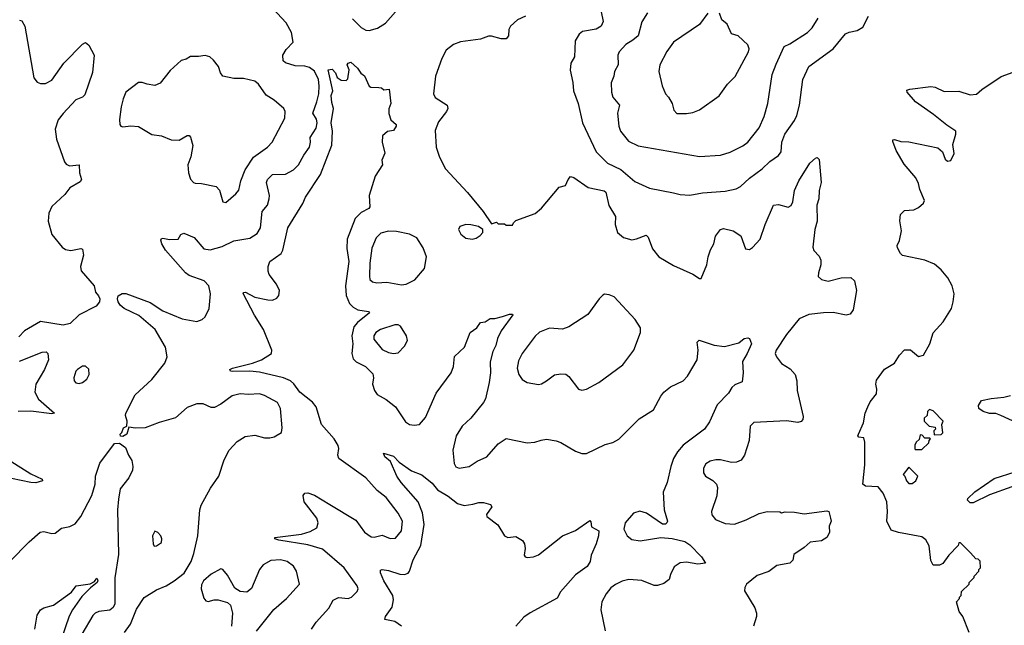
# Model space of a CAD drawing. Extents: x 1550320 to 1685906, y 509093 to 640511.
# Tile 291 of 532: x 1646766 to 1652877, y 543440 to 547195. Entities that reach past the tile are written whole.
import ezdxf

# ---------------------------------------------------------------- set-up
doc = ezdxf.new("R2010")
doc.units = 0

msp = doc.modelspace()

# ---------------------------------------------------------------- linework, layer by layer
at = {"layer": '0CON20XD'}
for points in [[(1647947.1, 545767.1), (1648022.1, 545787.9), (1648095, 545824.2), (1648195, 545840), (1648239.7, 545870.3), (1648260, 545905), (1648271.5, 546005), (1648303.3, 546045), (1648313.6, 546085), (1648316.2, 546105), (1648298.5, 546185), (1648304.4, 546205), (1648335, 546234.5), (1648415, 546236.9), (1648465.9, 546264.1), (1648496.7, 546295), (1648528.5, 546355), (1648564.7, 546405.3), (1648571.1, 546435), (1648568.8, 546465), (1648605, 546522.9), (1648612.7, 546555), (1648608.8, 546578.8), (1648586.2, 546616.2), (1648611.1, 546685), (1648621.7, 546735), (1648625.2, 546785), (1648619.6, 546825), (1648595.1, 546875.1), (1648565, 546898.8), (1648535, 546907.9), (1648475, 546910), (1648415, 546927.9), (1648401.1, 546941.1), (1648398.2, 546975), (1648418.7, 547011.3), (1648462.2, 547055), (1648453.8, 547115), (1648419.2, 547175), (1648336.6, 547265)], [(1646765, 547193.3), (1646778.8, 547188.8), (1646797.5, 547155), (1646854.4, 546835), (1646875, 546808), (1646895, 546800), (1646925, 546800), (1646965, 546820), (1647038.6, 546925), (1647155, 547043.3), (1647175, 547053.3), (1647195, 547037.5), (1647227.9, 546975), (1647217.5, 546867.5), (1647170, 546730), (1647155.6, 546714.4), (1647115, 546699.2), (1647035, 546613.1), (1647004.4, 546575), (1646985.9, 546515.9), (1646994.3, 546455), (1647044.3, 546314.3), (1647055, 546300), (1647075, 546288.8), (1647135.8, 546295.8), (1647137.1, 546245), (1647150, 546205), (1647140.3, 546189.7), (1647077.8, 546152.2), (1647045, 546111.9), (1646965, 546036), (1646945.7, 545995), (1646941.4, 545945), (1646965, 545863.8), (1647028.8, 545785), (1647050.3, 545770.3), (1647083, 545763), (1647145, 545776), (1647155, 545772.5), (1647162.5, 545735), (1647142.9, 545665), (1647147.9, 545637.9), (1647228.8, 545545), (1647236.7, 545505), (1647255, 545483.3), (1647264, 545465), (1647262, 545445), (1647241.2, 545418.8), (1647133.8, 545365), (1647078.9, 545311.1), (1647035, 545301.4), (1646895, 545324.4), (1646795, 545265.5), (1646760.7, 545229.3)], [(1648830.5, 547200.5), (1648885, 547147.8), (1648915, 547130.5), (1648935, 547127.8), (1648987.4, 547142.6), (1649035.8, 547174.2), (1649098.2, 547245)], [(1649905, 547216.7), (1649855, 547193.8), (1649811.2, 547155), (1649802.5, 547135), (1649800, 547095), (1649785, 547077.5), (1649755, 547075.6), (1649695, 547092.9), (1649675, 547092.3), (1649625, 547074.1), (1649502.1, 547057.9), (1649458.9, 547041.1), (1649413.7, 547006.3), (1649385.5, 546955), (1649345.7, 546845), (1649334.4, 546735), (1649345, 546712), (1649420, 546665), (1649423.1, 546645), (1649415, 546626.2), (1649365, 546562), (1649345, 546507.5), (1649350.8, 546405), (1649372.4, 546342.4), (1649409.4, 546269.4), (1649545, 546124), (1649642.5, 546005), (1649695, 545930), (1649725, 545940), (1649735, 545930), (1649775, 545930), (1649785, 545920), (1649825, 545920), (1649830, 545935), (1649845, 545950), (1649965.7, 545994.3), (1650004.2, 546025.8), (1650115, 546157.5), (1650153, 546167), (1650170, 546205), (1650185, 546222.5), (1650205, 546216.2), (1650294.4, 546154.4), (1650394.2, 546134.2), (1650405, 546126.7), (1650422.4, 546042.4), (1650463.8, 545975), (1650462, 545925), (1650475.7, 545875.7), (1650514.4, 545844.4), (1650565, 545830.8), (1650595, 545835.7), (1650655, 545860), (1650666.8, 545846.8), (1650694.3, 545775), (1650733.8, 545725), (1650825, 545670), (1650945, 545616.7), (1650985, 545590), (1650995, 545590), (1651031.4, 545675), (1651038.8, 545725), (1651052.7, 545767.3), (1651074.5, 545805), (1651085, 545853.3), (1651115, 545893.8), (1651135, 545900), (1651195, 545886.2), (1651242.5, 545855), (1651270, 545775), (1651295, 545770), (1651315, 545782.5), (1651361.2, 545835), (1651392.5, 545925), (1651444.4, 546045.6), (1651475, 546050), (1651535, 546032.5), (1651555, 546042.5), (1651564, 546065), (1651574.4, 546135), (1651601.5, 546195), (1651671.2, 546305), (1651705, 546336.7), (1651715, 546340), (1651728.3, 546328.3), (1651740, 546185), (1651728.6, 546135), (1651726.5, 546085), (1651714.1, 546045.9), (1651715.4, 545945.4), (1651702.3, 545895), (1651689.2, 545785), (1651695, 545764.3), (1651728.9, 545728.9), (1651738.5, 545705), (1651738.9, 545675), (1651723.1, 545625), (1651722.9, 545602.9), (1651742.5, 545585), (1651785, 545573.1), (1651865, 545594.4), (1651925, 545596), (1651948, 545575), (1651960.9, 545515), (1651939.2, 545395), (1651921.2, 545368.8), (1651895, 545362.9), (1651815, 545378.9), (1651755, 545377.7), (1651665, 545366.7), (1651605, 545340.6), (1651526.4, 545243.6), (1651460.6, 545145), (1651455.6, 545125), (1651462.5, 545105), (1651493.4, 545063.4), (1651549.1, 545029.1), (1651580, 544995), (1651590, 544955), (1651591.5, 544895), (1651628.6, 544735), (1651626, 544715), (1651616.7, 544703.3), (1651595, 544698.1), (1651525, 544706.7), (1651323.2, 544696.8), (1651300, 544675), (1651293.1, 544585), (1651264.3, 544495), (1651245, 544464), (1651215, 544450.8), (1651185, 544448.6), (1651115, 544466.4), (1651086.3, 544466.3), (1651052.3, 544457.7), (1651025, 544440.6), (1651010, 544415), (1651009.4, 544385), (1651022, 544365), (1651067.9, 544337.9), (1651091.2, 544315), (1651098, 544295), (1651092, 544242), (1651060, 544145), (1651061.1, 544125), (1651085, 544095.6), (1651145, 544070.6), (1651202.7, 544067.3), (1651275.6, 544094.4), (1651355, 544133.8), (1651405, 544146.2), (1651485, 544142.5), (1651495, 544137.5), (1651517, 544143), (1651575, 544141.2), (1651635, 544131.2), (1651775, 544150), (1651787.5, 544145), (1651798.8, 544105), (1651803.3, 544085), (1651791.2, 544055), (1651793.3, 544015), (1651776.7, 543985), (1651743.6, 543963.6), (1651672.5, 543955), (1651635, 543921.2), (1651571.7, 543878.3), (1651565, 543842.5), (1651545.7, 543824.3), (1651465, 543810), (1651415, 543774), (1651342.4, 543747.6), (1651276.7, 543695), (1651266.2, 543675), (1651265, 543652.5), (1651328.3, 543548.3), (1651339.2, 543515), (1651339.2, 543495), (1651321.4, 543435)], [(1650374.2, 547245), (1650387.5, 547185), (1650375, 547156), (1650345, 547135.6), (1650258.9, 547121.1), (1650238.6, 547105), (1650214.2, 547064.2), (1650209.2, 546965), (1650185.8, 546925), (1650183, 546883), (1650200, 546805), (1650204.2, 546755), (1650232.2, 546675), (1650260, 546555), (1650344.5, 546375), (1650414.8, 546304.8), (1650496.4, 546266.4), (1650585, 546191.9), (1650675, 546150.8), (1650825, 546121.1), (1650865, 546111.9), (1650925, 546108.1), (1651005, 546122.2), (1651145, 546131.5), (1651212.8, 546147.2), (1651239.8, 546160.2), (1651295, 546211.9), (1651375, 546269.4), (1651421.9, 546315), (1651475, 546353.1), (1651491.5, 546375), (1651497.3, 546435), (1651514.7, 546485), (1651575, 546570.6), (1651589.3, 546600.7), (1651606.2, 546666.2), (1651626.4, 546825), (1651663.1, 546905), (1651814.6, 547015.4), (1651892, 547108), (1651915, 547118.5), (1651965, 547127.8), (1652000.2, 547149.8), (1652033.8, 547216.2)], [(1650662.2, 547237.8), (1650627.2, 547182.8), (1650605, 547096), (1650572.6, 547067.4), (1650529.1, 547040.9), (1650486, 546995), (1650478, 546975), (1650480, 546915), (1650458.6, 546875), (1650454.3, 546845), (1650436.8, 546803.2), (1650438.5, 546745), (1650446.7, 546715), (1650488.9, 546665), (1650477.3, 546615), (1650485.5, 546535), (1650494.4, 546505), (1650545, 546441.4), (1650605, 546413.3), (1650985, 546347.1)], [(1651036.2, 547235), (1650984.6, 547165.4), (1650824.2, 547055), (1650781.7, 546998.3), (1650738.8, 546915), (1650733, 546873), (1650754.2, 546784.2), (1650773.8, 546735), (1650793.3, 546715), (1650816.2, 546675), (1650826.7, 546635), (1650845, 546613.3)], [(1650845, 546613.3), (1650905, 546614.2), (1650945, 546619.2), (1650985, 546635.8), (1651107.6, 546722.4), (1651158.8, 546795), (1651206.6, 546843.4), (1651290.5, 546995), (1651293.5, 547015), (1651285, 547038.6), (1651225.8, 547095), (1651185, 547107.5), (1651156.6, 547166.6), (1651123.8, 547195), (1651110, 547235)], [(1650985, 546347.1), (1651115, 546354.4), (1651175, 546372.9), (1651255, 546412.5), (1651285, 546435.7), (1651355, 546524), (1651387.8, 546595), (1651410.6, 546675), (1651437.3, 546855), (1651460.3, 546919.7), (1651510.9, 547029.1), (1651546, 547045), (1651655, 547115.5), (1651685.5, 547145), (1651722.7, 547205)], [(1648045, 546061.2), (1648107.5, 546115), (1648125, 546138), (1648138.5, 546195), (1648166, 546265), (1648217.4, 546342.6), (1648304.4, 546405), (1648331.9, 546435), (1648410.6, 546585), (1648412.5, 546625), (1648404.3, 546644.3), (1648345.5, 546695.5), (1648295, 546728), (1648248.6, 546795), (1648225, 546814.3), (1648155, 546831.2), (1648095, 546830), (1648025.7, 546845.7), (1648011.2, 546865), (1647998.8, 546905), (1647968.8, 546945), (1647945, 546964), (1647916.4, 546973.6), (1647875, 546966), (1647825, 546966.2), (1647799.5, 546950.5), (1647768.8, 546941.2), (1647698.8, 546881.2), (1647637.6, 546802.4), (1647605, 546787.5), (1647555.9, 546795.9), (1647525, 546806.2), (1647502.5, 546805), (1647425, 546746), (1647407.5, 546705), (1647396.5, 546655), (1647384.3, 546575.7), (1647386.7, 546545), (1647394, 546534), (1647405, 546531.2), (1647455, 546538), (1647502.3, 546532.3), (1647585, 546483.3), (1647645, 546474), (1647705, 546450), (1647755, 546448.1), (1647805, 546478), (1647817.9, 546477.9), (1647826.4, 546466.4), (1647840, 546415), (1647828.1, 546345), (1647810, 546295), (1647813.3, 546245), (1647825, 546206.2), (1647844, 546185), (1647855, 546181.4), (1647895, 546180), (1647985, 546161.2), (1648005, 546137.5), (1648026.4, 546066.4), (1648045, 546061.2)], [(1648576, 543415), (1648605, 543460), (1648684.3, 543545.7), (1648711.2, 543595), (1648745, 543612), (1648805, 543606.2), (1648825, 543613.3), (1648860.7, 543649.3), (1648866.2, 543665), (1648861.2, 543685), (1648780.6, 543795), (1648645, 543912.4), (1648555, 543939.2), (1648375, 543967.5), (1648350, 543975), (1648350, 543985), (1648515, 544005.4), (1648568.5, 544021.5), (1648610.8, 544045), (1648618.9, 544075), (1648609.6, 544105), (1648531.9, 544205), (1648525.9, 544244.1), (1648535, 544260), (1648555, 544262), (1648595, 544247.1), (1648690.7, 544189.3), (1648852.6, 544092.6), (1648906.9, 544016.9), (1648948, 543988), (1648965, 543985.6), (1649015, 543998.1), (1649065, 543977.1), (1649099.1, 543980.9), (1649136, 544025), (1649140.8, 544085), (1649115.7, 544135), (1649041.4, 544231.4), (1648984.7, 544274.7), (1648914.3, 544355), (1648747.5, 544475), (1648740, 544495), (1648746.9, 544535), (1648741.9, 544555), (1648716.7, 544595), (1648640, 544685), (1648605.3, 544795.3), (1648582.4, 544822.4), (1648505.5, 544885), (1648467.3, 544937.3), (1648445.6, 544955), (1648404, 544974), (1648255, 545009.1), (1648194.1, 545015.9), (1648083.6, 545013.6), (1648073.3, 545015), (1648070, 545025), (1648086.7, 545035), (1648210, 545065), (1648266.7, 545085), (1648329.2, 545125), (1648330.6, 545145), (1648278.5, 545275), (1648223.6, 545363.6), (1648152.7, 545497.3), (1648156.1, 545503.9), (1648167.5, 545505), (1648225.5, 545475.5), (1648305, 545457.8), (1648335, 545456.7), (1648361.7, 545468.3), (1648374.2, 545485), (1648377.5, 545515), (1648358.9, 545555), (1648313.9, 545615), (1648307.1, 545635), (1648307.2, 545665), (1648319.1, 545695), (1648389.5, 545745), (1648398.9, 545765), (1648430.4, 545905), (1648524.2, 546055), (1648540, 546095), (1648631.8, 546235), (1648702.7, 546417.3), (1648706.4, 546505), (1648699.7, 546555), (1648712.9, 546645), (1648702.5, 546682.5), (1648700, 546725), (1648710, 546755), (1648680, 546885), (1648705, 546887.5), (1648726.7, 546865), (1648737, 546837), (1648761.2, 546821.2), (1648791.7, 546818.3), (1648801.7, 546828.3), (1648810, 546885), (1648797.5, 546915), (1648803.9, 546926.1), (1648821.7, 546931.7), (1648863.3, 546895), (1648883.6, 546863.6), (1648905, 546846.7), (1648934, 546784), (1648946.2, 546776.2), (1648993.9, 546773.9), (1649011.7, 546771.7), (1649025, 546760), (1649060, 546765), (1649070, 546675), (1649057, 546643), (1649057, 546613), (1649070, 546575), (1649102.5, 546545), (1649102.5, 546535), (1649085, 546507.5), (1649048.3, 546501.7), (1649017.5, 546475), (1649016.2, 546435), (1649033, 546367), (1649013.3, 546325), (1649016.7, 546295), (1648972.5, 546225), (1648935.6, 546105), (1648938.8, 546035), (1648933.3, 546025), (1648885, 545999.2), (1648848.2, 545961.8), (1648797.8, 545835), (1648795.3, 545775.3), (1648808, 545695), (1648788.2, 545545), (1648792.8, 545485), (1648813.8, 545435), (1648835, 545412.2), (1648865, 545395.5), (1648930, 545385), (1648937.5, 545377.5), (1648861.9, 545318.1), (1648839.1, 545290.9), (1648826.3, 545235), (1648834.4, 545185), (1648828.3, 545125), (1648835, 545091.1), (1648855, 545072.8), (1648912.2, 545045), (1648958.3, 544998.3), (1648962.3, 544975), (1648954.7, 544935), (1648968.3, 544895), (1648985, 544870.8), (1649040, 544840), (1649098.9, 544795), (1649160.6, 544700.6), (1649185, 544684.2), (1649215, 544680), (1649246.7, 544685), (1649285, 544728), (1649349.8, 544880.2), (1649444.2, 545005), (1649458, 545045), (1649465, 545107.5), (1649526.2, 545165), (1649561.2, 545255), (1649602.5, 545285), (1649625, 545317.5), (1649655, 545322.5), (1649685, 545342.5), (1649715, 545341.2), (1649763.6, 545353.6), (1649805, 545368.8), (1649825, 545370), (1649826.7, 545365), (1649753.8, 545265), (1649731.3, 545218.7), (1649721.4, 545175), (1649702, 545138), (1649686.4, 545073.6), (1649687.7, 545005), (1649679.5, 544945), (1649657.1, 544845), (1649645, 544821.2), (1649566, 544725), (1649512, 544675), (1649475.4, 544615), (1649454.6, 544525), (1649462.2, 544442.2), (1649473, 544423), (1649494.5, 544414.5), (1649555, 544423.5), (1649605, 544456.7), (1649666, 544484), (1649735, 544565.7), (1649785, 544598.6), (1649915, 544571.4), (1649964.2, 544575.8), (1650002, 544588), (1650035, 544593.8), (1650095, 544584.4), (1650125, 544573.3), (1650215, 544520), (1650255, 544506), (1650285, 544504), (1650399.2, 544560.8), (1650446.6, 544573.4), (1650485.4, 544594.6), (1650610.7, 544719.3), (1650699.2, 544775), (1650745, 544860.8), (1650765, 544884.4), (1650805, 544917.8), (1650884.6, 544955.4), (1650911.9, 544985), (1650971.9, 545085), (1650978.1, 545145), (1650970, 545195), (1650983, 545207), (1651076, 545176), (1651141.2, 545168.8), (1651228.8, 545191.2), (1651261.7, 545218.3), (1651285, 545222.5), (1651295, 545217.5), (1651308, 545185), (1651281.9, 545125), (1651251.4, 545075), (1651257.3, 545005), (1651250.7, 544949.3), (1651205, 544930.6), (1651185.6, 544915), (1651165, 544880), (1651095, 544806.9), (1651048, 544702), (1651016, 544655), (1650884.3, 544555.7), (1650848.2, 544515), (1650824.6, 544475), (1650806.9, 544425), (1650784.5, 544325.5), (1650760, 544265), (1650766, 544155), (1650786.2, 544085), (1650782.5, 544075), (1650775, 544067.5), (1650755, 544066.7), (1650655.4, 544135.4), (1650615, 544146.4), (1650575, 544134.3), (1650523.5, 544075), (1650515.6, 544035), (1650535.8, 543995), (1650565, 543971.9), (1650616.3, 543963.7), (1650745, 543984), (1650815, 543978.8), (1650895, 543958.9), (1650925, 543938.9), (1650998.1, 543865), (1651022.5, 543825), (1650975, 543819.4), (1650905, 543831.2), (1650865, 543826.2), (1650828.1, 543801.9), (1650804.4, 543755), (1650797, 543723), (1650765, 543699.4), (1650725, 543686.7), (1650705, 543686.7), (1650627.7, 543717.7), (1650546.6, 543723.4), (1650505, 543712.7), (1650465, 543693.5), (1650435, 543671.4), (1650405.4, 543634.6), (1650379.4, 543585), (1650372.5, 543535), (1650399.1, 543405)], [(1652257.5, 545147.5), (1652295, 545148.8), (1652345, 545106.7), (1652376.7, 545115), (1652414.2, 545185), (1652435, 545253.3), (1652498.8, 545321.2), (1652549.2, 545405), (1652560.6, 545445), (1652565.5, 545495), (1652553.8, 545545), (1652526.4, 545595), (1652486, 545645), (1652445, 545679.5), (1652385, 545704.3), (1652245, 545733.3), (1652232.5, 545745), (1652215, 545780), (1652213.3, 545795), (1652226.7, 545825), (1652238.8, 545885), (1652228.3, 545948.3), (1652232.3, 545987.7), (1652258.3, 546011.7), (1652315, 546016.2), (1652345, 546030), (1652375, 546057.5), (1652382.5, 546075), (1652352.3, 546142.3), (1652345, 546180), (1652328.8, 546215), (1652255, 546300), (1652206, 546385), (1652185, 546440), (1652185, 546450), (1652195, 546453.3), (1652235, 546440.8), (1652285, 546438), (1652465, 546401.2), (1652493.3, 546375), (1652510.5, 546330.5), (1652525, 546317.5), (1652545, 546322.5), (1652566, 546365), (1652558.3, 546421.7), (1652576.2, 546485), (1652576, 546505), (1652520.2, 546540.2), (1652437.4, 546607.4), (1652327.1, 546685), (1652274.2, 546745), (1652272.7, 546757.3), (1652290, 546765), (1652421.7, 546781.7), (1652447.3, 546777.3), (1652505, 546750), (1652595, 546752.9), (1652665, 546730), (1652705, 546733.3), (1652737.7, 546762.3), (1652857.7, 546842.3), (1652955, 546878)], [(1649575, 545834), (1649599.5, 545840.5), (1649623, 545857), (1649640, 545875), (1649640, 545895), (1649613.3, 545913.3), (1649565, 545923.8), (1649534.1, 545925.9), (1649497, 545913), (1649490, 545895), (1649503.3, 545865), (1649535, 545841.2), (1649575, 545834)], [(1647416, 543395), (1647453.1, 543446.9), (1647489.7, 543540.3), (1647538.8, 543611.2), (1647615, 543659.2), (1647675, 543684.2), (1647724.6, 543715.4), (1647786.4, 543763.6), (1647830, 543835), (1647847.3, 543885), (1647870.6, 543995), (1647884.2, 544155.8), (1647892, 544185), (1647950.3, 544289.7), (1648001.4, 544365), (1648035.6, 544465), (1648065, 544525.8), (1648115, 544578.6), (1648165, 544611.4), (1648225, 544618.1), (1648285, 544603.1), (1648317.9, 544602.1), (1648345, 544609.2), (1648390, 544635), (1648394, 544665), (1648384.5, 544784.5), (1648365, 544821.4), (1648285.3, 544865.3), (1648255, 544875.6), (1648185, 544870.6), (1648134.3, 544874.3), (1648085, 544863.1), (1648015, 544810), (1647975, 544790), (1647955, 544790.8), (1647905, 544814), (1647865, 544812.9), (1647805, 544789.4), (1647733, 544727), (1647632, 544698), (1647545, 544664.3), (1647485, 544661.2), (1647442.5, 544667.5), (1647430, 544625), (1647405, 544610), (1647391.7, 544611.7), (1647390, 544625), (1647400, 544635), (1647410, 544665), (1647430, 544675), (1647432.5, 544705), (1647421.7, 544741.7), (1647423.8, 544755), (1647481.7, 544868.3), (1647586.8, 544963.2), (1647667.5, 545065), (1647681.4, 545105), (1647670.6, 545165), (1647607.3, 545275), (1647505, 545360), (1647462.4, 545382.4), (1647413.3, 545405), (1647390, 545425), (1647377.5, 545445), (1647372.5, 545465), (1647377, 545483), (1647402.7, 545497.3), (1647425, 545497.5), (1647575, 545441.1), (1647655, 545389.6), (1647775, 545340.5), (1647865, 545324.3), (1647898.8, 545335), (1647917.6, 545352.4), (1647941.5, 545405), (1647949.6, 545495), (1647940.4, 545545), (1647910, 545575), (1647818.6, 545608.6), (1647795.4, 545625), (1647671.1, 545765), (1647647.5, 545805), (1647642.3, 545827.7), (1647645, 545837.5), (1647655, 545840), (1647695, 545831.2), (1647750, 545835), (1647766.2, 545863.8), (1647785, 545872), (1647849.2, 545845), (1647908, 545775), (1647947.1, 545767.1)], [(1649135, 545550.5), (1649165, 545554.4), (1649218.8, 545581.2), (1649277.8, 545652.2), (1649291.1, 545725), (1649270.5, 545780.5), (1649231.5, 545841.5), (1649185, 545865.4), (1649105, 545881.2), (1649055, 545884.5), (1649007.8, 545872.2), (1648977.9, 545842.1), (1648952.1, 545777.9), (1648940, 545685), (1648936, 545605), (1648940, 545585), (1648955, 545570), (1648983.1, 545563.1), (1649045, 545568.2), (1649135, 545550.5)], [(1650255, 544898), (1650285, 544903.8), (1650360, 544945), (1650508.8, 545055), (1650578, 545145), (1650620, 545255), (1650618.8, 545285), (1650586, 545335), (1650455, 545476.2), (1650425, 545488.8), (1650395, 545492.5), (1650385, 545487.5), (1650362.5, 545465), (1650292.7, 545367.3), (1650175, 545290), (1650135, 545276.2), (1650055, 545282), (1649992.8, 545257.2), (1649965, 545232), (1649885.6, 545125), (1649861.1, 545078.9), (1649852.9, 545035), (1649864, 544994), (1649885, 544964.2), (1649915, 544944.3), (1649985, 544932), (1650005, 544936.2), (1650035, 544956.2), (1650085, 544992), (1650125, 545000), (1650155, 544996), (1650175, 544983.3), (1650234.4, 544904.4), (1650255, 544898)], [(1649085, 545125.7), (1649115, 545129.2), (1649155, 545170), (1649173.9, 545206.1), (1649167.5, 545235), (1649130, 545295), (1649115, 545302.9), (1649095, 545303.1), (1649005, 545274.4), (1648977.1, 545255), (1648964.4, 545235), (1648964.5, 545215), (1649015, 545150.8), (1649055, 545130.6), (1649085, 545125.7)], [(1646765, 545077.5), (1646905, 545132.9), (1646930, 545135), (1646941.2, 545125), (1646944.3, 545085), (1646919.5, 545025), (1646865.5, 544935), (1646860, 544885), (1646882.2, 544842.2), (1646982.5, 544755), (1646965, 544750.8), (1646835, 544766.8), (1646756.5, 544766.5)], [(1652658.6, 543395), (1652620, 543495), (1652596.7, 543525), (1652580, 543585), (1652600, 543605), (1652600, 543615), (1652610, 543625), (1652611.7, 543648.3), (1652660, 543695), (1652660, 543705), (1652690, 543735), (1652690, 543745), (1652720, 543775), (1652720, 543785), (1652730, 543795), (1652728.3, 543838.3), (1652715, 543850), (1652701.7, 543851.7), (1652668.3, 543888.3), (1652605, 543950), (1652595, 543950), (1652590, 543935), (1652532.5, 543875), (1652496.4, 543823.6), (1652475, 543812.5), (1652435, 543812.5), (1652422.4, 543842.4), (1652411.6, 543931.6), (1652390.6, 543970.6), (1652365, 543989.2), (1652220, 544015), (1652175, 544030), (1652147.5, 544085), (1652152.5, 544145), (1652147.5, 544205), (1652125, 544260), (1652095, 544297.5), (1652015, 544302.5), (1652000, 544315), (1652012.5, 544435), (1652012.2, 544575), (1652005, 544601.2), (1651975, 544606.7), (1651968.8, 544615), (1651971.4, 544625), (1652002.5, 544695), (1652014, 544755), (1652030.8, 544795), (1652045.8, 544825), (1652083.8, 544875), (1652086, 544905), (1652079.2, 544935), (1652085, 544960), (1652133, 545027), (1652195, 545066.2), (1652226.7, 545115), (1652257.5, 545147.5)], [(1647135, 544939.2), (1647155, 544944.4), (1647182, 544965), (1647196.9, 544995), (1647195, 545027.5), (1647175, 545046), (1647155, 545046), (1647125, 545026.2), (1647114, 545015), (1647102, 544975), (1647103.8, 544955), (1647115, 544943.8), (1647135, 544939.2)], [(1652955, 544695.6), (1652855, 544740.4), (1652825, 544752.1), (1652785, 544752.2), (1652746.7, 544765), (1652720, 544785), (1652717, 544803), (1652736.7, 544833.3), (1652795, 544846.9), (1652875, 544854.4), (1652915, 544865.7)], [(1652441.7, 544621.7), (1652485, 544622.5), (1652496.2, 544633.8), (1652490, 544685), (1652497.5, 544705), (1652435, 544770), (1652413, 544777), (1652400, 544765), (1652398.3, 544741.7), (1652380, 544725), (1652380, 544705), (1652410, 544675), (1652448.3, 544668.3), (1652450, 544655), (1652440, 544645), (1652441.7, 544621.7)], [(1646704.2, 543835), (1646825, 543958), (1646892.6, 544017.4), (1646915, 544020.8), (1646965, 544008), (1646985, 544012), (1647025, 544041.2), (1647077, 544053), (1647110.3, 544069.7), (1647145.7, 544114.3), (1647212.5, 544245), (1647234.2, 544315), (1647235.8, 544365), (1647262.5, 544445), (1647355, 544567.5), (1647385, 544570), (1647423, 544543), (1647440, 544495), (1647461.7, 544461.7), (1647467.5, 544425), (1647465, 544402.5), (1647444, 544355), (1647390, 544285), (1647378.8, 544221.2), (1647373.4, 544155), (1647378.6, 543878.6), (1647356, 543734), (1647356.4, 543573.6), (1647345, 543550), (1647325, 543534.2), (1647257.5, 543525), (1647235, 543515.8), (1647219.3, 543500.7), (1647151.5, 543385)], [(1652365, 544530), (1652408.3, 544571.7), (1652410, 544585), (1652420, 544595), (1652415, 544600), (1652385, 544600), (1652368.3, 544618.3), (1652355, 544620), (1652348.3, 544591.7), (1652330, 544575), (1652323, 544557), (1652322.5, 544535), (1652325, 544530), (1652365, 544530)], [(1649135, 543433.2), (1649095, 543463.1), (1649032, 543475), (1649035.7, 543495), (1649077.8, 543552.2), (1649086.6, 543596.6), (1649081.1, 543625), (1649025, 543715.7), (1649004.4, 543765), (1649005, 543782.5), (1649015.8, 543785.8), (1649055, 543779.4), (1649125, 543756), (1649155, 543754.5), (1649177.1, 543762.9), (1649185.7, 543774.3), (1649207.2, 543845), (1649256.1, 543935), (1649276.6, 544065), (1649266.6, 544136.6), (1649238.1, 544205), (1649132.7, 544325), (1649107.5, 544365), (1649068, 544455), (1649032, 544485), (1649023.8, 544506.2), (1649085, 544488.6), (1649121.7, 544451.7), (1649196.8, 544396.8), (1649262.3, 544372.3), (1649325, 544321.4), (1649359.5, 544279.5), (1649425, 544240), (1649484.2, 544195), (1649525, 544182.1), (1649579.2, 544190.8), (1649615, 544200.6), (1649645, 544200.6), (1649688.1, 544188.1), (1649696, 544175), (1649663.9, 544126.1), (1649665.6, 544115), (1649732.9, 544062.9), (1649775, 543993.8), (1649795, 543983.8), (1649845, 543990), (1649887.5, 543965), (1649898.8, 543945), (1649903.8, 543915), (1649896.7, 543875), (1649902.5, 543865), (1649915, 543860), (1649955, 543864.2), (1649985, 543875.8), (1650135, 543993.8), (1650215, 544028), (1650305, 544090), (1650311.7, 544081.7), (1650315, 544050), (1650360, 544025), (1650358.8, 543995), (1650343.8, 543945), (1650312.5, 543875), (1650306.7, 543835), (1650287.5, 543805), (1650216.7, 543753.3), (1650122.1, 543647.9), (1650101.7, 543608.3), (1649935, 543516.7), (1649895, 543490.6), (1649845.7, 543435)], [(1646695, 544467.1), (1646835, 544378.1), (1646905, 544346.7), (1646907.5, 544335), (1646866.8, 544323.2), (1646835, 544325.7), (1646655, 544362.7)], [(1652305, 544320), (1652327.5, 544335), (1652340, 544365), (1652285, 544420), (1652250, 544375), (1652260, 544365), (1652270, 544335), (1652285, 544320), (1652305, 544320)], [(1652925, 544299), (1652785, 544249.7), (1652685, 544198.4), (1652665, 544200), (1652648.9, 544215), (1652650.6, 544225), (1652695, 544268.2), (1652815, 544349.3), (1652945, 544392)], [(1647601.2, 543931.2), (1647615, 543933.3), (1647645, 543952.5), (1647648.8, 543975), (1647642.5, 543995), (1647622.5, 544015), (1647605, 544022.5), (1647590, 543995), (1647594.1, 543944.1), (1647601.2, 543931.2)], [(1648235.9, 543404.1), (1648342.3, 543537.7), (1648420.8, 543605), (1648503.3, 543695), (1648484.3, 543775), (1648466.2, 543806.2), (1648425.3, 543835.3), (1648385, 543846.4), (1648325, 543841.9), (1648276.2, 543813.8), (1648254.6, 543785.4), (1648205, 543668.8), (1648175, 543646), (1648135, 543648.8), (1648100.5, 543670.5), (1648055, 543750), (1648025.9, 543785.9), (1648015, 543790), (1647953.2, 543756.8), (1647907.5, 543715), (1647895, 543690), (1647892, 543665), (1647908.3, 543608.3), (1647920.5, 543590.5), (1647935, 543586.7), (1647972.3, 543597.7), (1647998.3, 543598.3), (1648055, 543580), (1648073.3, 543565), (1648086, 543515), (1648081.1, 543435)], [(1646860, 543415), (1646875, 543502.5), (1646894.5, 543535.5), (1646915, 543548), (1646975.8, 543564.2), (1647087.5, 543645), (1647115.6, 543684.4), (1647203, 543697), (1647229.8, 543710.2), (1647245, 543731.2), (1647250.5, 543720.5), (1647246.9, 543705), (1647205, 543672.5), (1647152.3, 543617.7), (1647094.1, 543535.9), (1647073.3, 543496.7), (1647021.7, 543345)]]:
    msp.add_lwpolyline(points, dxfattribs=at)

doc.saveas('drawing.dxf')
